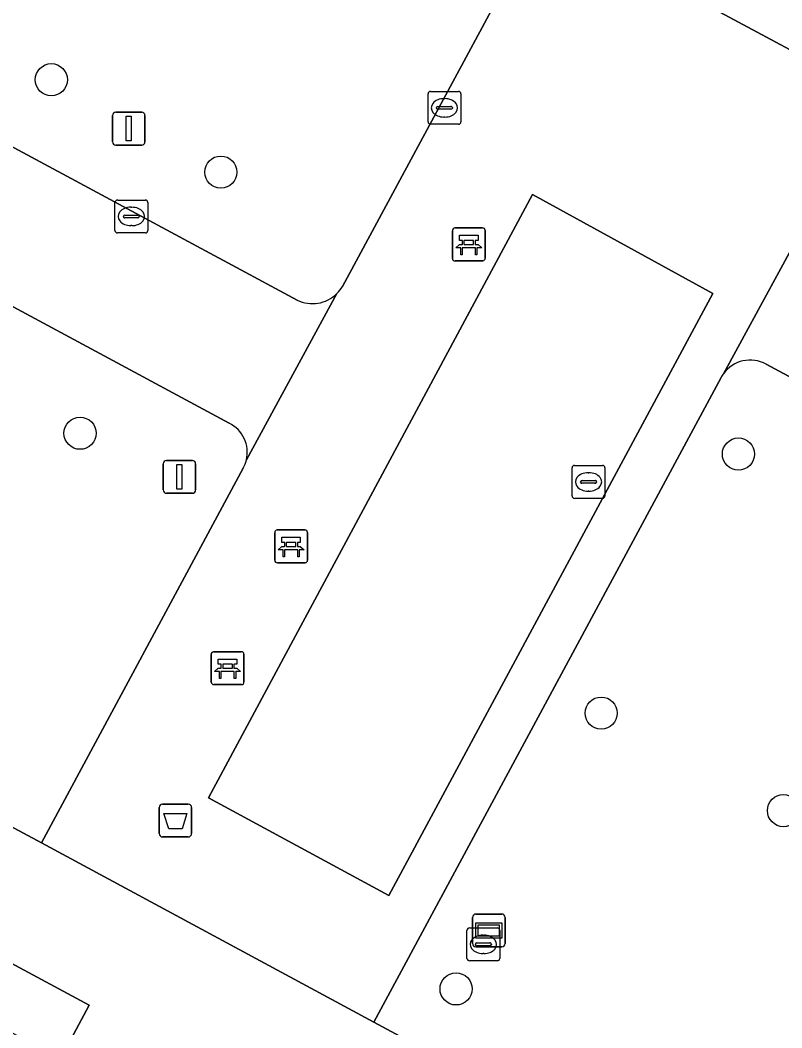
# Model space of a CAD drawing. Extents: x 159489 to 160304, y 383825 to 384531.
# Drawn here: x 159632.32 to 159655.5, y 384258.59 to 384289.25 of the extents above; entities that cross this region are included whole.
import ezdxf

# ---------------------------------------------------------------- set-up
doc = ezdxf.new("R2010")
doc.units = 0
for name, color, linetype in [('IMGEO_Afvalbak', 7, 'Continuous'), ('IMGEO_Bank', 7, 'Continuous'), ('IMGEO_Boom', 7, 'Continuous'), ('IMGEO_Brandkraan', 7, 'Continuous'), ('IMGEO_Groenvoorziening', 7, 'Continuous'), ('IMGEO_Kolk', 7, 'Continuous'), ('IMGEO_Lichtmast', 7, 'Continuous'), ('IMGEO_Parkeervlak_gesloten', 7, 'Continuous'), ('IMGEO_Rijbaan_lokaal_gesloten', 7, 'Continuous'), ('IMGEO_Rioolput', 7, 'Continuous'), ('IMGEO_Verklikker', 7, 'Continuous'), ('IMGEO_Voetgangersgebied_gesloten', 7, 'Continuous'), ('IMGEO_Voetgangersgebied_open', 7, 'Continuous'), ('IMGEO_Voetpad_gesloten', 7, 'Continuous')]:
    doc.layers.add(name, color=color, linetype=linetype)

msp = doc.modelspace()

# ---------------------------------------------------------------- linework, layer by layer
at = {"layer": 'IMGEO_Afvalbak'}
for p, q in [((159636.545, 384264.499), (159636.545, 384265.299)), ((159636.545, 384265.299), (159636.545, 384264.499)), ((159636.645, 384265.399), (159637.435, 384265.399)), ((159637.435, 384265.399), (159636.645, 384265.399)), ((159637.535, 384265.299), (159637.535, 384264.499)), ((159637.535, 384264.499), (159637.535, 384265.299)), ((159637.435, 384264.399), (159636.645, 384264.399)), ((159636.645, 384264.399), (159637.435, 384264.399))]:
    msp.add_line(p, q, dxfattribs=at)
msp.add_lwpolyline([(159636.688, 384265.113), (159637.392, 384265.113), (159637.243, 384264.643), (159636.837, 384264.643), (159636.688, 384265.113)], dxfattribs=at)
for centre, start, end in [((159636.645, 384265.299), 90, 180), ((159636.645, 384265.299), 90, 180), ((159637.435, 384265.299), 0, 90), ((159637.435, 384265.299), 360, 90), ((159636.645, 384264.499), 180, 270), ((159636.645, 384264.499), 180, 270), ((159637.435, 384264.499), 270, 0), ((159637.435, 384264.499), 270, 0)]:
    msp.add_arc(centre, 0.1, start, end, dxfattribs=at)
at = {"layer": 'IMGEO_Bank'}
for p, q in [((159645.474, 384282.004), (159645.474, 384282.845)), ((159645.474, 384282.845), (159645.474, 384282.004)), ((159645.549, 384282.929), (159646.39, 384282.929)), ((159646.39, 384282.929), (159645.549, 384282.929)), ((159646.474, 384282.854), (159646.474, 384282.013)), ((159646.474, 384282.013), (159646.474, 384282.854)), ((159645.783, 384282.435), (159645.783, 384282.541)), ((159645.827, 384282.541), (159645.827, 384282.435)), ((159646.115, 384282.547), (159645.833, 384282.547)), ((159646.121, 384282.435), (159646.121, 384282.541)), ((159646.165, 384282.541), (159646.165, 384282.435)), ((159646.171, 384282.327), (159645.778, 384282.327)), ((159645.833, 384282.429), (159646.115, 384282.429)), ((159646.399, 384281.929), (159645.558, 384281.929)), ((159645.558, 384281.929), (159646.399, 384281.929)), ((159640.065, 384272.816), (159640.065, 384273.657)), ((159640.065, 384273.657), (159640.065, 384272.816)), ((159640.14, 384273.741), (159640.981, 384273.741)), ((159640.981, 384273.741), (159640.14, 384273.741)), ((159641.065, 384273.666), (159641.065, 384272.825)), ((159641.065, 384272.825), (159641.065, 384273.666)), ((159640.374, 384273.247), (159640.374, 384273.353)), ((159640.418, 384273.353), (159640.418, 384273.247)), ((159640.706, 384273.359), (159640.424, 384273.359)), ((159640.712, 384273.247), (159640.712, 384273.353)), ((159640.756, 384273.353), (159640.756, 384273.247)), ((159640.762, 384273.139), (159640.369, 384273.139)), ((159640.424, 384273.241), (159640.706, 384273.241)), ((159640.99, 384272.741), (159640.149, 384272.741)), ((159640.149, 384272.741), (159640.99, 384272.741)), ((159638.13, 384269.109), (159638.13, 384269.95)), ((159638.13, 384269.95), (159638.13, 384269.109)), ((159638.205, 384270.034), (159639.046, 384270.034)), ((159639.046, 384270.034), (159638.205, 384270.034)), ((159639.13, 384269.959), (159639.13, 384269.118)), ((159639.13, 384269.118), (159639.13, 384269.959)), ((159638.439, 384269.54), (159638.439, 384269.646)), ((159638.483, 384269.646), (159638.483, 384269.54)), ((159638.771, 384269.652), (159638.489, 384269.652)), ((159638.777, 384269.54), (159638.777, 384269.646)), ((159638.821, 384269.646), (159638.821, 384269.54)), ((159638.827, 384269.432), (159638.434, 384269.432)), ((159638.489, 384269.534), (159638.771, 384269.534)), ((159639.055, 384269.034), (159638.214, 384269.034)), ((159638.214, 384269.034), (159639.055, 384269.034))]:
    msp.add_line(p, q, dxfattribs=at)
for points in [[(159645.777, 384282.547), (159645.691, 384282.547), (159645.691, 384282.708), (159646.254, 384282.708), (159646.254, 384282.547), (159646.171, 384282.547)], [(159645.721, 384282.327), (159645.579, 384282.327), (159645.691, 384282.429), (159645.777, 384282.429)], [(159645.771, 384282.32), (159645.771, 384282.113), (159645.728, 384282.113), (159645.728, 384282.32)], [(159646.171, 384282.429), (159646.254, 384282.429), (159646.366, 384282.327), (159646.227, 384282.327)], [(159646.221, 384282.32), (159646.221, 384282.113), (159646.177, 384282.113), (159646.177, 384282.32)], [(159640.368, 384273.359), (159640.282, 384273.359), (159640.282, 384273.52), (159640.845, 384273.52), (159640.845, 384273.359), (159640.762, 384273.359)], [(159640.312, 384273.139), (159640.17, 384273.139), (159640.282, 384273.241), (159640.368, 384273.241)], [(159640.362, 384273.132), (159640.362, 384272.925), (159640.319, 384272.925), (159640.319, 384273.132)], [(159640.762, 384273.241), (159640.845, 384273.241), (159640.957, 384273.139), (159640.818, 384273.139)], [(159640.812, 384273.132), (159640.812, 384272.925), (159640.768, 384272.925), (159640.768, 384273.132)], [(159638.433, 384269.652), (159638.347, 384269.652), (159638.347, 384269.813), (159638.91, 384269.813), (159638.91, 384269.652), (159638.827, 384269.652)], [(159638.377, 384269.432), (159638.235, 384269.432), (159638.347, 384269.534), (159638.433, 384269.534)], [(159638.427, 384269.425), (159638.427, 384269.218), (159638.384, 384269.218), (159638.384, 384269.425)], [(159638.827, 384269.534), (159638.91, 384269.534), (159639.022, 384269.432), (159638.883, 384269.432)], [(159638.877, 384269.425), (159638.877, 384269.218), (159638.833, 384269.218), (159638.833, 384269.425)]]:
    msp.add_lwpolyline(points, dxfattribs=at)
for centre, radius, start, end in [((159645.552, 384282.851), 0.0779, 92.4484, 184.2845), ((159645.552, 384282.851), 0.0779, 92.4484, 184.2845), ((159646.396, 384282.851), 0.0779, 2.4484, 94.2845), ((159646.396, 384282.851), 0.0779, 2.4484, 94.2845), ((159645.776, 384282.54), 0.00671, 2.8957, 87.1043), ((159645.833, 384282.54), 0.00671, 92.8957, 177.1043), ((159646.115, 384282.54), 0.00671, 2.8957, 87.1043), ((159646.172, 384282.54), 0.00671, 92.8957, 177.1043), ((159645.721, 384282.32), 0.00671, 2.8957, 87.1043), ((159645.778, 384282.32), 0.00671, 92.8957, 177.1043), ((159645.776, 384282.436), 0.00671, 272.8957, 357.1043), ((159645.833, 384282.436), 0.00671, 182.8957, 267.1043), ((159646.115, 384282.436), 0.00671, 272.8957, 357.1043), ((159646.172, 384282.436), 0.00671, 182.8957, 267.1043), ((159646.17, 384282.32), 0.00671, 2.8957, 87.1043), ((159646.227, 384282.32), 0.00671, 92.8957, 177.1043), ((159645.552, 384282.007), 0.0779, 182.4484, 274.2845), ((159645.552, 384282.007), 0.0779, 182.4484, 274.2845), ((159646.396, 384282.007), 0.0779, 272.4484, 4.2845), ((159646.396, 384282.007), 0.0779, 272.4484, 4.2845), ((159640.143, 384273.663), 0.0779, 92.4484, 184.2845), ((159640.143, 384273.663), 0.0779, 92.4484, 184.2845), ((159640.987, 384273.663), 0.0779, 2.4484, 94.2845), ((159640.987, 384273.663), 0.0779, 2.4484, 94.2845), ((159640.367, 384273.352), 0.00671, 2.8957, 87.1043), ((159640.424, 384273.352), 0.00671, 92.8957, 177.1043), ((159640.706, 384273.352), 0.00671, 2.8957, 87.1043), ((159640.763, 384273.352), 0.00671, 92.8957, 177.1043), ((159640.312, 384273.132), 0.00671, 2.8957, 87.1043), ((159640.369, 384273.132), 0.00671, 92.8957, 177.1043), ((159640.367, 384273.248), 0.00671, 272.8957, 357.1043), ((159640.424, 384273.248), 0.00671, 182.8957, 267.1043), ((159640.706, 384273.248), 0.00671, 272.8957, 357.1043), ((159640.763, 384273.248), 0.00671, 182.8957, 267.1043), ((159640.761, 384273.132), 0.00671, 2.8957, 87.1043), ((159640.818, 384273.132), 0.00671, 92.8957, 177.1043), ((159640.143, 384272.819), 0.0779, 182.4484, 274.2845), ((159640.143, 384272.819), 0.0779, 182.4484, 274.2845), ((159640.987, 384272.819), 0.0779, 272.4484, 4.2845), ((159640.987, 384272.819), 0.0779, 272.4484, 4.2845), ((159638.208, 384269.956), 0.0779, 92.4484, 184.2845), ((159638.208, 384269.956), 0.0779, 92.4484, 184.2845), ((159639.052, 384269.956), 0.0779, 2.4484, 94.2845), ((159639.052, 384269.956), 0.0779, 2.4484, 94.2845), ((159638.432, 384269.645), 0.00671, 2.8957, 87.1043), ((159638.489, 384269.645), 0.00671, 92.8957, 177.1043), ((159638.771, 384269.645), 0.00671, 2.8957, 87.1043), ((159638.828, 384269.645), 0.00671, 92.8957, 177.1043), ((159638.377, 384269.425), 0.00671, 2.8957, 87.1043), ((159638.434, 384269.425), 0.00671, 92.8957, 177.1043), ((159638.432, 384269.541), 0.00671, 272.8957, 357.1043), ((159638.489, 384269.541), 0.00671, 182.8957, 267.1043), ((159638.771, 384269.541), 0.00671, 272.8957, 357.1043), ((159638.828, 384269.541), 0.00671, 182.8957, 267.1043), ((159638.826, 384269.425), 0.00671, 2.8957, 87.1043), ((159638.883, 384269.425), 0.00671, 92.8957, 177.1043), ((159638.208, 384269.112), 0.0779, 182.4484, 274.2845), ((159638.208, 384269.112), 0.0779, 182.4484, 274.2845), ((159639.052, 384269.112), 0.0779, 272.4484, 4.2845), ((159639.052, 384269.112), 0.0779, 272.4484, 4.2845)]:
    msp.add_arc(centre, radius, start, end, dxfattribs=at)
at = {"layer": 'IMGEO_Boom'}
for centre in [(159633.265, 384287.439), (159638.425, 384284.628), (159634.139, 384276.682), (159654.181, 384276.049), (159650.004, 384268.168), (159655.551, 384265.2), (159645.586, 384259.775)]:
    msp.add_circle(centre, 0.489, dxfattribs=at)
at = {"layer": 'IMGEO_Brandkraan'}
for p, q in [((159645.992, 384261.631), (159646.844, 384261.631)), ((159645.917, 384260.705), (159645.917, 384261.557)), ((159646.405, 384261.411), (159646.43, 384261.411)), ((159646.918, 384261.557), (159646.918, 384260.705)), ((159646.176, 384261.125), (159646.176, 384261.137)), ((159646.614, 384261.088), (159646.216, 384261.088)), ((159646.219, 384261.174), (159646.617, 384261.174)), ((159646.66, 384261.137), (159646.66, 384261.125)), ((159646.428, 384260.851), (159646.403, 384260.851)), ((159646.844, 384260.631), (159645.992, 384260.631))]:
    msp.add_line(p, q, dxfattribs=at)
for points in [[(159645.992, 384261.631), (159646.844, 384261.631)], [(159645.917, 384260.705), (159645.917, 384261.557)], [(159646.918, 384261.557), (159646.918, 384260.705)], [(159646.844, 384260.631), (159645.992, 384260.631)]]:
    msp.add_lwpolyline(points, dxfattribs=at)
for centre, radius, start, end in [((159645.994, 384261.555), 0.0765, 91.552, 178.448), ((159645.994, 384261.555), 0.0765, 91.552, 178.448), ((159646.842, 384261.555), 0.0765, 1.552, 88.448), ((159646.842, 384261.555), 0.0765, 1.552, 88.448), ((159646.216, 384261.134), 0.0403, 85.8775, 175.7526), ((159646.213, 384261.124), 0.0366, 178.938, 274.7102), ((159646.617, 384261.131), 0.043, 264.8664, 352.4533), ((159646.621, 384261.136), 0.0386, 1.7309, 96.639), ((159645.994, 384260.707), 0.0765, 181.552, 268.448), ((159645.994, 384260.707), 0.0765, 181.552, 268.448), ((159646.842, 384260.707), 0.0765, 271.552, 358.448), ((159646.842, 384260.707), 0.0765, 271.552, 358.448)]:
    msp.add_arc(centre, radius, start, end, dxfattribs=at)
for centre, major_axis, ratio, start_param, end_param in [((159646.404, 384261.131), (-0.387, 0.002), 0.722429, 4.712389, 7.853982), ((159646.429, 384261.131), (-0.39, 0.002), 0.717154, 1.570796, 4.712389)]:
    msp.add_ellipse(centre, major_axis=major_axis, ratio=ratio, start_param=start_param, end_param=end_param, dxfattribs=at)
at = {"layer": 'IMGEO_Groenvoorziening'}
for points in [[(159642.124, 384281.15), (159648.201, 384292.407), (159580.7, 384328.729)], [(159582.849, 384311.884), (159640.748, 384280.736)], [(159638.674, 384276.988), (159584.671, 384306.069)], [(159583.19, 384305.05), (159584.718, 384290.116), (159632.963, 384264.225), (159639.103, 384275.624)], [(159699.221, 384255.028), (159655.026, 384278.787)], [(159653.655, 384278.383), (159643.082, 384258.763), (159687.782, 384234.713), (159702.031, 384227.047), (159699.72, 384254.238)]]:
    msp.add_lwpolyline(points, dxfattribs=at)
for centre, radius, start, end in [((159641.229, 384281.666), 1.033, 314.6514, 330.0346), ((159641.216, 384281.672), 1.046, 243.4302, 314.9243), ((159654.543, 384277.896), 1.013, 61.5605, 143.7583), ((159654.72, 384277.786), 1.221, 144.5141, 150.7423), ((159638.255, 384276.107), 0.976, 346.0361, 64.5636), ((159638.263, 384276.104), 0.968, 330.2545, 346.0628)]:
    msp.add_arc(centre, radius, start, end, dxfattribs=at)
at = {"layer": 'IMGEO_Kolk'}
for p, q in [((159644.807, 384287.084), (159645.659, 384287.084)), ((159644.732, 384286.158), (159644.732, 384287.01)), ((159645.22, 384286.864), (159645.245, 384286.864)), ((159645.733, 384287.01), (159645.733, 384286.158)), ((159644.991, 384286.578), (159644.991, 384286.59)), ((159645.429, 384286.541), (159645.031, 384286.541)), ((159645.034, 384286.627), (159645.432, 384286.627)), ((159645.475, 384286.59), (159645.475, 384286.578)), ((159645.243, 384286.304), (159645.218, 384286.304)), ((159645.659, 384286.084), (159644.807, 384286.084)), ((159635.201, 384282.853), (159635.201, 384283.705)), ((159635.276, 384283.779), (159636.128, 384283.779)), ((159636.202, 384283.705), (159636.202, 384282.853)), ((159635.689, 384283.559), (159635.714, 384283.559)), ((159635.46, 384283.273), (159635.46, 384283.285)), ((159635.898, 384283.236), (159635.5, 384283.236)), ((159635.503, 384283.322), (159635.901, 384283.322)), ((159635.944, 384283.285), (159635.944, 384283.273)), ((159636.128, 384282.779), (159635.276, 384282.779)), ((159635.712, 384282.999), (159635.687, 384282.999))]:
    msp.add_line(p, q, dxfattribs=at)
for points in [[(159644.807, 384287.084), (159645.659, 384287.084)], [(159644.732, 384286.158), (159644.732, 384287.01)], [(159645.733, 384287.01), (159645.733, 384286.158)], [(159645.659, 384286.084), (159644.807, 384286.084)], [(159635.201, 384282.853), (159635.201, 384283.705)], [(159635.276, 384283.779), (159636.128, 384283.779)], [(159636.202, 384283.705), (159636.202, 384282.853)], [(159636.128, 384282.779), (159635.276, 384282.779)]]:
    msp.add_lwpolyline(points, dxfattribs=at)
for centre, radius, start, end in [((159644.809, 384287.008), 0.0765, 91.552, 178.448), ((159644.809, 384287.008), 0.0765, 91.552, 178.448), ((159645.657, 384287.008), 0.0765, 1.552, 88.448), ((159645.657, 384287.008), 0.0765, 1.552, 88.448), ((159645.031, 384286.587), 0.0403, 85.8775, 175.7526), ((159645.028, 384286.577), 0.0366, 178.938, 274.7102), ((159645.432, 384286.584), 0.043, 264.8664, 352.4533), ((159645.436, 384286.589), 0.0386, 1.7309, 96.639), ((159644.809, 384286.16), 0.0765, 181.552, 268.448), ((159644.809, 384286.16), 0.0765, 181.552, 268.448), ((159645.657, 384286.16), 0.0765, 271.552, 358.448), ((159645.657, 384286.16), 0.0765, 271.552, 358.448), ((159635.278, 384283.703), 0.0765, 91.552, 178.448), ((159635.278, 384283.703), 0.0765, 91.552, 178.448), ((159636.126, 384283.703), 0.0765, 1.552, 88.448), ((159636.126, 384283.703), 0.0765, 1.552, 88.448), ((159635.5, 384283.282), 0.0403, 85.8775, 175.7526), ((159635.497, 384283.272), 0.0366, 178.938, 274.7102), ((159635.901, 384283.279), 0.043, 264.8664, 352.4533), ((159635.905, 384283.284), 0.0386, 1.7309, 96.639), ((159635.278, 384282.855), 0.0765, 181.552, 268.448), ((159635.278, 384282.855), 0.0765, 181.552, 268.448), ((159636.126, 384282.855), 0.0765, 271.552, 358.448), ((159636.126, 384282.855), 0.0765, 271.552, 358.448)]:
    msp.add_arc(centre, radius, start, end, dxfattribs=at)
for centre, major_axis, ratio, start_param, end_param in [((159645.219, 384286.584), (-0.387, 0.002), 0.722429, 4.712389, 7.853982), ((159645.244, 384286.584), (-0.39, 0.002), 0.717154, 1.570796, 4.712389), ((159635.688, 384283.279), (-0.387, 0.002), 0.722429, 4.712389, 7.853982), ((159635.713, 384283.279), (-0.39, 0.002), 0.717154, 1.570796, 4.712389)]:
    msp.add_ellipse(centre, major_axis=major_axis, ratio=ratio, start_param=start_param, end_param=end_param, dxfattribs=at)
at = {"layer": 'IMGEO_Lichtmast'}
for p, q in [((159635.125, 384285.552), (159635.125, 384286.352)), ((159635.125, 384286.352), (159635.125, 384285.552)), ((159635.225, 384286.452), (159636.015, 384286.452)), ((159636.015, 384286.452), (159635.225, 384286.452)), ((159636.115, 384286.352), (159636.115, 384285.552)), ((159636.115, 384285.552), (159636.115, 384286.352)), ((159636.015, 384285.452), (159635.225, 384285.452)), ((159635.225, 384285.452), (159636.015, 384285.452)), ((159636.668, 384274.956), (159636.668, 384275.756)), ((159636.668, 384275.756), (159636.668, 384274.956)), ((159636.768, 384275.856), (159637.558, 384275.856)), ((159637.558, 384275.856), (159636.768, 384275.856)), ((159637.658, 384275.756), (159637.658, 384274.956)), ((159637.658, 384274.956), (159637.658, 384275.756)), ((159637.558, 384274.856), (159636.768, 384274.856)), ((159636.768, 384274.856), (159637.558, 384274.856))]:
    msp.add_line(p, q, dxfattribs=at)
for points in [[(159635.545, 384286.327), (159635.695, 384286.327), (159635.695, 384285.577), (159635.545, 384285.577), (159635.545, 384286.327)], [(159637.088, 384275.731), (159637.238, 384275.731), (159637.238, 384274.981), (159637.088, 384274.981), (159637.088, 384275.731)]]:
    msp.add_lwpolyline(points, dxfattribs=at)
for centre, start, end in [((159635.225, 384286.352), 90, 180), ((159635.225, 384286.352), 90, 180), ((159636.015, 384286.352), 0, 90), ((159636.015, 384286.352), 360, 90), ((159635.225, 384285.552), 180, 270), ((159635.225, 384285.552), 180, 270), ((159636.015, 384285.552), 270, 0), ((159636.015, 384285.552), 270, 0), ((159636.768, 384275.756), 90, 180), ((159636.768, 384275.756), 90, 180), ((159637.558, 384275.756), 0, 90), ((159637.558, 384275.756), 360, 90), ((159636.768, 384274.956), 180, 270), ((159636.768, 384274.956), 180, 270), ((159637.558, 384274.956), 270, 0), ((159637.558, 384274.956), 270, 0)]:
    msp.add_arc(centre, 0.1, start, end, dxfattribs=at)
at = {"layer": 'IMGEO_Parkeervlak_gesloten'}
msp.add_lwpolyline([(159610.125, 384270.247), (159633.545, 384257.652), (159634.42, 384259.278), (159610.999, 384271.873)], close=True, dxfattribs=at)
at = {"layer": 'IMGEO_Rijbaan_lokaal_gesloten'}
for points in [[(159660.257, 384289.932), (159577.41, 384334.529), (159578.411, 384329.953), (159580.7, 384328.729), (159648.201, 384292.407), (159658.313, 384286.981), (159698.746, 384265.2), (159711.716, 384258.252), (159772.562, 384225.477)], [(159643.082, 384258.763), (159632.963, 384264.225), (159584.718, 384290.116), (159582.424, 384291.365), (159546.562, 384310.695), (159542.586, 384312.826), (159525.025, 384322.248), (159521.207, 384324.29), (159504.629, 384315.388), (159502.21, 384314.104)], [(159524.477, 384316.223), (159526.867, 384315.023), (159527.963, 384314.433), (159535.565, 384310.345), (159536.44, 384311.971), (159549.851, 384304.759), (159550.324, 384304.504), (159549.449, 384302.878), (159558.914, 384297.788), (159559.789, 384299.414), (159596.815, 384279.502), (159606.884, 384274.087), (159606.009, 384272.461), (159610.125, 384270.247), (159610.999, 384271.873), (159634.42, 384259.278), (159633.545, 384257.652), (159643.266, 384252.424), (159644.14, 384254.05), (159648.99, 384251.442), (159648.115, 384249.816), (159649.108, 384249.282), (159652.612, 384247.398)], [(159653.711, 384246.637), (159666.397, 384239.997), (159671.595, 384237.203), (159672.497, 384238.902), (159686.109, 384231.571), (159687.782, 384234.713), (159643.082, 384258.763)]]:
    msp.add_lwpolyline(points, dxfattribs=at)
at = {"layer": 'IMGEO_Rioolput'}
for p, q in [((159649.118, 384274.776), (159649.118, 384275.628)), ((159649.193, 384275.702), (159650.045, 384275.702)), ((159649.606, 384275.482), (159649.631, 384275.482)), ((159650.119, 384275.628), (159650.119, 384274.776)), ((159649.377, 384275.196), (159649.377, 384275.208)), ((159649.815, 384275.159), (159649.417, 384275.159)), ((159649.42, 384275.245), (159649.818, 384275.245)), ((159649.861, 384275.208), (159649.861, 384275.196)), ((159649.629, 384274.922), (159649.604, 384274.922)), ((159650.045, 384274.702), (159649.193, 384274.702))]:
    msp.add_line(p, q, dxfattribs=at)
for points in [[(159649.118, 384274.776), (159649.118, 384275.628)], [(159649.193, 384275.702), (159650.045, 384275.702)], [(159650.119, 384275.628), (159650.119, 384274.776)], [(159650.045, 384274.702), (159649.193, 384274.702)]]:
    msp.add_lwpolyline(points, dxfattribs=at)
for centre, radius, start, end in [((159649.195, 384275.626), 0.0765, 91.552, 178.448), ((159649.195, 384275.626), 0.0765, 91.552, 178.448), ((159650.043, 384275.626), 0.0765, 1.552, 88.448), ((159650.043, 384275.626), 0.0765, 1.552, 88.448), ((159649.417, 384275.205), 0.0403, 85.8775, 175.7526), ((159649.414, 384275.195), 0.0366, 178.938, 274.7102), ((159649.818, 384275.202), 0.043, 264.8664, 352.4533), ((159649.822, 384275.207), 0.0386, 1.7309, 96.639), ((159649.195, 384274.778), 0.0765, 181.552, 268.448), ((159649.195, 384274.778), 0.0765, 181.552, 268.448), ((159650.043, 384274.778), 0.0765, 271.552, 358.448), ((159650.043, 384274.778), 0.0765, 271.552, 358.448)]:
    msp.add_arc(centre, radius, start, end, dxfattribs=at)
for centre, major_axis, ratio, start_param, end_param in [((159649.605, 384275.202), (-0.387, 0.002), 0.722429, 4.712389, 7.853982), ((159649.63, 384275.202), (-0.39, 0.002), 0.717154, 1.570796, 4.712389)]:
    msp.add_ellipse(centre, major_axis=major_axis, ratio=ratio, start_param=start_param, end_param=end_param, dxfattribs=at)
at = {"layer": 'IMGEO_Verklikker'}
for p, q in [((159646.086, 384261.153), (159646.086, 384261.953)), ((159646.086, 384261.953), (159646.086, 384261.153)), ((159646.186, 384262.053), (159646.976, 384262.053)), ((159646.976, 384262.053), (159646.186, 384262.053)), ((159647.076, 384261.953), (159647.076, 384261.153)), ((159647.076, 384261.153), (159647.076, 384261.953)), ((159646.976, 384261.053), (159646.186, 384261.053)), ((159646.186, 384261.053), (159646.976, 384261.053))]:
    msp.add_line(p, q, dxfattribs=at)
for points in [[(159646.187, 384261.785), (159646.975, 384261.785), (159646.975, 384261.321), (159646.187, 384261.321), (159646.187, 384261.785)], [(159646.252, 384261.72), (159646.252, 384261.386), (159646.91, 384261.386), (159646.91, 384261.72), (159646.252, 384261.72)]]:
    msp.add_lwpolyline(points, dxfattribs=at)
for centre, start, end in [((159646.186, 384261.953), 90, 180), ((159646.186, 384261.953), 90, 180), ((159646.976, 384261.953), 0, 90), ((159646.976, 384261.953), 360, 90), ((159646.186, 384261.153), 180, 270), ((159646.186, 384261.153), 180, 270), ((159646.976, 384261.153), 270, 0), ((159646.976, 384261.153), 270, 0)]:
    msp.add_arc(centre, 0.1, start, end, dxfattribs=at)
at = {"layer": 'IMGEO_Voetgangersgebied_gesloten'}
for points in [[(159535.907, 384332.261), (159543.023, 384328.421), (159557.045, 384320.898), (159580.231, 384308.416), (159580.285, 384308.391), (159584.606, 384306.107), (159584.671, 384306.069), (159638.674, 384276.988)], [(159640.748, 384280.736), (159582.849, 384311.884)], [(159656.664, 384283.914), (159658.313, 384286.981), (159648.201, 384292.407), (159642.124, 384281.15)], [(159653.726, 384278.495), (159656.596, 384283.762)], [(159639.202, 384275.871), (159641.955, 384280.931)], [(159641.955, 384280.931), (159639.202, 384275.871)], [(159639.103, 384275.624), (159632.963, 384264.225), (159643.082, 384258.763), (159653.655, 384278.383)]]:
    msp.add_lwpolyline(points, dxfattribs=at)
msp.add_lwpolyline([(159653.4, 384280.938), (159643.537, 384262.615), (159638.047, 384265.586), (159647.908, 384283.942)], close=True, dxfattribs=at)
for centre, radius, start, end in [((159641.229, 384281.666), 1.033, 314.6514, 330.0346), ((159641.216, 384281.672), 1.046, 243.4302, 314.9243), ((159654.72, 384277.786), 1.221, 144.5141, 150.7423), ((159638.255, 384276.107), 0.976, 346.0361, 64.5636), ((159638.263, 384276.104), 0.968, 330.2545, 346.0628)]:
    msp.add_arc(centre, radius, start, end, dxfattribs=at)
at = {"layer": 'IMGEO_Voetgangersgebied_open'}
msp.add_lwpolyline([(159653.4, 384280.938), (159647.908, 384283.942), (159638.047, 384265.586), (159643.537, 384262.615)], close=True, dxfattribs=at)
at = {"layer": 'IMGEO_Voetpad_gesloten'}
for points in [[(159656.596, 384283.762), (159653.726, 384278.495)], [(159655.026, 384278.787), (159699.221, 384255.028)]]:
    msp.add_lwpolyline(points, dxfattribs=at)
msp.add_arc((159654.543, 384277.896), 1.013, 61.5605, 143.7583, dxfattribs=at)

doc.saveas('drawing.dxf')
